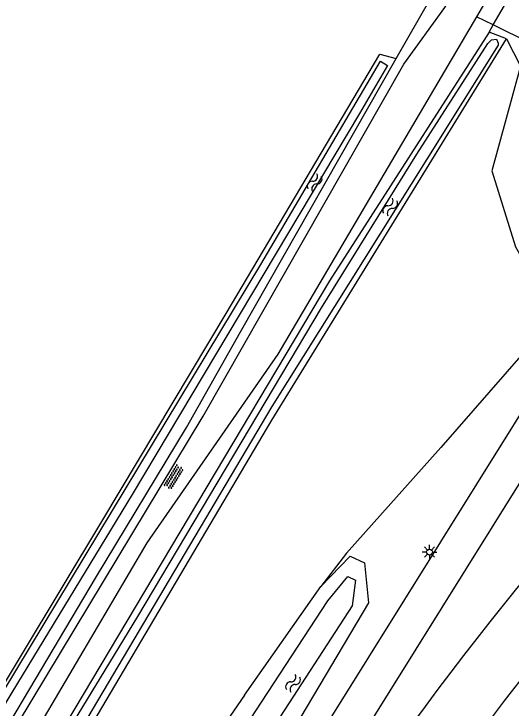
# Model space of a CAD drawing. Extents: x 128999 to 131010, y 395498 to 399007.
# Drawn here: x 129460.2 to 129503, y 398234.8 to 398294.6 of the extents above; entities that cross this region are included whole.
import ezdxf

# ---------------------------------------------------------------- set-up
doc = ezdxf.new("R2010")
doc.units = 0
for name, color, linetype in [('gg-knt-onverhard', 7, 'Continuous'), ('gg-knt-verharding', 7, 'Continuous'), ('gg-kntw-bovenkant insteek waterloop', 7, 'Continuous'), ('gg-kntw-waterlijn', 7, 'Continuous'), ('gt-grn-groengrens', 7, 'Continuous'), ('gt-symb-lichtmast', 7, 'Continuous'), ('gt-symb-overige verharding', 7, 'Continuous'), ('gt-symb-watersymbool', 7, 'Continuous')]:
    doc.layers.add(name, color=color, linetype=linetype)

# ---------------------------------------------------------------- blocks, each defined once
blk = doc.blocks.new('gt0-LMAST')
at = {"layer": 'gt-symb-lichtmast'}
for p, q in [((-0.005, 0.246), (-0.005, 0.621)), ((-0.182, 0.173), (-0.447, 0.438)), ((0.172, 0.173), (0.437, 0.438)), ((-0.255, -0.004), (-0.63, -0.004)), ((-0.182, -0.181), (-0.447, -0.446)), ((-0.005, -0.254), (-0.005, -0.629)), ((0.437, -0.446), (0.172, -0.181)), ((0.245, -0.004), (0.62, -0.004))]:
    blk.add_line(p, q, dxfattribs=at)
blk.add_circle((-0.005, -0.004), 0.25, dxfattribs=at)
blk = doc.blocks.new('gt0-WA')
at = {"layer": 'gt-symb-watersymbool'}
for centre, start, end in [((-0.323, 0.022), 28.07249, 151.92751), ((0.427, 0.422), 208.07248, 331.92751), ((-0.323, -0.428), 28.07249, 151.92751), ((0.427, -0.028), 208.07248, 331.92751)]:
    blk.add_arc(centre, 0.425, start, end, dxfattribs=at)
blk = doc.blocks.new('gt0-OVH')
at = {"layer": 'gt-symb-overige verharding'}
for points in [[(-0.972, 0.298), (-0.967, 0.308), (-0.965, 0.319), (-0.966, 0.33), (-0.971, 0.34), (-0.978, 0.348), (-0.988, 0.353), (-0.999, 0.355), (-1.01, 0.354), (-1.02, 0.349), (-1.028, 0.342), (-1.033, 0.332), (-1.035, 0.321), (-1.034, 0.31), (-1.029, 0.3), (-1.022, 0.292), (-1.012, 0.287), (-1.001, 0.285), (-0.99, 0.286), (-0.98, 0.291)], [(-0.872, 0.106), (-0.867, 0.116), (-0.865, 0.126), (-0.866, 0.137), (-0.871, 0.147), (-0.878, 0.156), (-0.888, 0.161), (-0.899, 0.163), (-0.91, 0.162), (-0.92, 0.157), (-0.928, 0.15), (-0.933, 0.14), (-0.935, 0.129), (-0.934, 0.118), (-0.929, 0.108), (-0.922, 0.1), (-0.912, 0.095), (-0.901, 0.092), (-0.89, 0.094), (-0.88, 0.098)], [(-0.772, 0.298), (-0.767, 0.308), (-0.765, 0.319), (-0.766, 0.33), (-0.771, 0.34), (-0.778, 0.348), (-0.788, 0.353), (-0.799, 0.355), (-0.81, 0.354), (-0.82, 0.349), (-0.828, 0.342), (-0.833, 0.332), (-0.835, 0.321), (-0.834, 0.31), (-0.829, 0.3), (-0.822, 0.292), (-0.812, 0.287), (-0.801, 0.285), (-0.79, 0.286), (-0.78, 0.291)], [(-0.672, 0.106), (-0.667, 0.116), (-0.665, 0.126), (-0.666, 0.137), (-0.671, 0.147), (-0.678, 0.156), (-0.688, 0.161), (-0.699, 0.163), (-0.71, 0.162), (-0.72, 0.157), (-0.728, 0.15), (-0.733, 0.14), (-0.735, 0.129), (-0.734, 0.118), (-0.729, 0.108), (-0.722, 0.1), (-0.712, 0.095), (-0.701, 0.092), (-0.69, 0.094), (-0.68, 0.098)], [(-0.572, 0.298), (-0.567, 0.308), (-0.565, 0.319), (-0.566, 0.33), (-0.571, 0.34), (-0.578, 0.348), (-0.588, 0.353), (-0.599, 0.355), (-0.61, 0.354), (-0.62, 0.349), (-0.628, 0.342), (-0.633, 0.332), (-0.635, 0.321), (-0.634, 0.31), (-0.629, 0.3), (-0.622, 0.292), (-0.612, 0.287), (-0.601, 0.285), (-0.59, 0.286), (-0.58, 0.291)], [(-0.472, 0.106), (-0.467, 0.116), (-0.465, 0.126), (-0.466, 0.137), (-0.471, 0.147), (-0.478, 0.156), (-0.488, 0.161), (-0.499, 0.163), (-0.51, 0.162), (-0.52, 0.157), (-0.528, 0.15), (-0.533, 0.14), (-0.535, 0.129), (-0.534, 0.118), (-0.529, 0.108), (-0.522, 0.1), (-0.512, 0.095), (-0.501, 0.092), (-0.49, 0.094), (-0.48, 0.098)], [(-0.372, 0.298), (-0.367, 0.308), (-0.365, 0.319), (-0.366, 0.33), (-0.371, 0.34), (-0.378, 0.348), (-0.388, 0.353), (-0.399, 0.355), (-0.41, 0.354), (-0.42, 0.349), (-0.428, 0.342), (-0.433, 0.332), (-0.435, 0.321), (-0.434, 0.31), (-0.429, 0.3), (-0.422, 0.292), (-0.412, 0.287), (-0.401, 0.285), (-0.39, 0.286), (-0.38, 0.291)], [(-0.272, 0.106), (-0.267, 0.116), (-0.265, 0.126), (-0.266, 0.137), (-0.271, 0.147), (-0.278, 0.156), (-0.288, 0.161), (-0.299, 0.163), (-0.31, 0.162), (-0.32, 0.157), (-0.328, 0.15), (-0.333, 0.14), (-0.335, 0.129), (-0.334, 0.118), (-0.329, 0.108), (-0.322, 0.1), (-0.312, 0.095), (-0.301, 0.092), (-0.29, 0.094), (-0.28, 0.098)], [(-0.172, 0.298), (-0.167, 0.308), (-0.165, 0.319), (-0.166, 0.33), (-0.171, 0.34), (-0.178, 0.348), (-0.188, 0.353), (-0.199, 0.355), (-0.21, 0.354), (-0.22, 0.349), (-0.228, 0.342), (-0.233, 0.332), (-0.235, 0.321), (-0.234, 0.31), (-0.229, 0.3), (-0.222, 0.292), (-0.212, 0.287), (-0.201, 0.285), (-0.19, 0.286), (-0.18, 0.291)], [(-0.072, 0.106), (-0.067, 0.116), (-0.065, 0.126), (-0.066, 0.137), (-0.071, 0.147), (-0.078, 0.156), (-0.088, 0.161), (-0.099, 0.163), (-0.11, 0.162), (-0.12, 0.157), (-0.128, 0.15), (-0.133, 0.14), (-0.135, 0.129), (-0.134, 0.118), (-0.129, 0.108), (-0.122, 0.1), (-0.112, 0.095), (-0.101, 0.092), (-0.09, 0.094), (-0.08, 0.098)], [(0.028, 0.298), (0.033, 0.308), (0.035, 0.319), (0.034, 0.33), (0.029, 0.34), (0.022, 0.348), (0.012, 0.353), (0.001, 0.355), (-0.01, 0.354), (-0.02, 0.349), (-0.028, 0.342), (-0.033, 0.332), (-0.035, 0.321), (-0.034, 0.31), (-0.029, 0.3), (-0.022, 0.292), (-0.012, 0.287), (-0.001, 0.285), (0.01, 0.286), (0.02, 0.291)], [(0.128, 0.106), (0.133, 0.116), (0.135, 0.126), (0.134, 0.137), (0.129, 0.147), (0.122, 0.156), (0.112, 0.161), (0.101, 0.163), (0.09, 0.162), (0.08, 0.157), (0.072, 0.15), (0.067, 0.14), (0.065, 0.129), (0.066, 0.118), (0.071, 0.108), (0.078, 0.1), (0.088, 0.095), (0.099, 0.092), (0.11, 0.094), (0.12, 0.098)], [(0.228, 0.298), (0.233, 0.308), (0.235, 0.319), (0.234, 0.33), (0.229, 0.34), (0.222, 0.348), (0.212, 0.353), (0.201, 0.355), (0.19, 0.354), (0.18, 0.349), (0.172, 0.342), (0.167, 0.332), (0.165, 0.321), (0.166, 0.31), (0.171, 0.3), (0.178, 0.292), (0.188, 0.287), (0.199, 0.285), (0.21, 0.286), (0.22, 0.291)], [(0.328, 0.106), (0.333, 0.116), (0.335, 0.126), (0.334, 0.137), (0.329, 0.147), (0.322, 0.156), (0.312, 0.161), (0.301, 0.163), (0.29, 0.162), (0.28, 0.157), (0.272, 0.15), (0.267, 0.14), (0.265, 0.129), (0.266, 0.118), (0.271, 0.108), (0.278, 0.1), (0.288, 0.095), (0.299, 0.092), (0.31, 0.094), (0.32, 0.098)], [(0.428, 0.298), (0.433, 0.308), (0.435, 0.319), (0.434, 0.33), (0.429, 0.34), (0.422, 0.348), (0.412, 0.353), (0.401, 0.355), (0.39, 0.354), (0.38, 0.349), (0.372, 0.342), (0.367, 0.332), (0.365, 0.321), (0.366, 0.31), (0.371, 0.3), (0.378, 0.292), (0.388, 0.287), (0.399, 0.285), (0.41, 0.286), (0.42, 0.291)], [(0.528, 0.106), (0.533, 0.116), (0.535, 0.126), (0.534, 0.137), (0.529, 0.147), (0.522, 0.156), (0.512, 0.161), (0.501, 0.163), (0.49, 0.162), (0.48, 0.157), (0.472, 0.15), (0.467, 0.14), (0.465, 0.129), (0.466, 0.118), (0.471, 0.108), (0.478, 0.1), (0.488, 0.095), (0.499, 0.092), (0.51, 0.094), (0.52, 0.098)], [(0.628, 0.298), (0.633, 0.308), (0.635, 0.319), (0.634, 0.33), (0.629, 0.34), (0.622, 0.348), (0.612, 0.353), (0.601, 0.355), (0.59, 0.354), (0.58, 0.349), (0.572, 0.342), (0.567, 0.332), (0.565, 0.321), (0.566, 0.31), (0.571, 0.3), (0.578, 0.292), (0.588, 0.287), (0.599, 0.285), (0.61, 0.286), (0.62, 0.291)], [(0.728, 0.106), (0.733, 0.116), (0.735, 0.126), (0.734, 0.137), (0.729, 0.147), (0.722, 0.156), (0.712, 0.161), (0.701, 0.163), (0.69, 0.162), (0.68, 0.157), (0.672, 0.15), (0.667, 0.14), (0.665, 0.129), (0.666, 0.118), (0.671, 0.108), (0.678, 0.1), (0.688, 0.095), (0.699, 0.092), (0.71, 0.094), (0.72, 0.098)], [(0.828, 0.298), (0.833, 0.308), (0.835, 0.319), (0.834, 0.33), (0.829, 0.34), (0.822, 0.348), (0.812, 0.353), (0.801, 0.355), (0.79, 0.354), (0.78, 0.349), (0.772, 0.342), (0.767, 0.332), (0.765, 0.321), (0.766, 0.31), (0.771, 0.3), (0.778, 0.292), (0.788, 0.287), (0.799, 0.285), (0.81, 0.286), (0.82, 0.291)], [(0.928, 0.106), (0.933, 0.116), (0.935, 0.126), (0.934, 0.137), (0.929, 0.147), (0.922, 0.156), (0.912, 0.161), (0.901, 0.163), (0.89, 0.162), (0.88, 0.157), (0.872, 0.15), (0.867, 0.14), (0.865, 0.129), (0.866, 0.118), (0.871, 0.108), (0.878, 0.1), (0.888, 0.095), (0.899, 0.092), (0.91, 0.094), (0.92, 0.098)], [(1.028, 0.298), (1.033, 0.308), (1.035, 0.319), (1.034, 0.33), (1.029, 0.34), (1.022, 0.348), (1.012, 0.353), (1.001, 0.355), (0.99, 0.354), (0.98, 0.349), (0.972, 0.342), (0.967, 0.332), (0.965, 0.321), (0.966, 0.31), (0.971, 0.3), (0.978, 0.292), (0.988, 0.287), (0.999, 0.285), (1.01, 0.286), (1.02, 0.291)], [(-0.972, -0.142), (-0.967, -0.132), (-0.965, -0.121), (-0.966, -0.11), (-0.971, -0.1), (-0.978, -0.092), (-0.988, -0.087), (-0.999, -0.085), (-1.01, -0.086), (-1.02, -0.091), (-1.028, -0.098), (-1.033, -0.108), (-1.035, -0.119), (-1.034, -0.13), (-1.029, -0.14), (-1.022, -0.148), (-1.012, -0.153), (-1.001, -0.155), (-0.99, -0.154), (-0.98, -0.149)], [(-0.872, -0.334), (-0.867, -0.324), (-0.865, -0.314), (-0.866, -0.303), (-0.871, -0.293), (-0.878, -0.284), (-0.888, -0.279), (-0.899, -0.277), (-0.91, -0.278), (-0.92, -0.283), (-0.928, -0.29), (-0.933, -0.3), (-0.935, -0.311), (-0.934, -0.322), (-0.929, -0.332), (-0.922, -0.34), (-0.912, -0.345), (-0.901, -0.348), (-0.89, -0.346), (-0.88, -0.342)], [(-0.772, -0.142), (-0.767, -0.132), (-0.765, -0.121), (-0.766, -0.11), (-0.771, -0.1), (-0.778, -0.092), (-0.788, -0.087), (-0.799, -0.085), (-0.81, -0.086), (-0.82, -0.091), (-0.828, -0.098), (-0.833, -0.108), (-0.835, -0.119), (-0.834, -0.13), (-0.829, -0.14), (-0.822, -0.148), (-0.812, -0.153), (-0.801, -0.155), (-0.79, -0.154), (-0.78, -0.149)], [(-0.672, -0.334), (-0.667, -0.324), (-0.665, -0.314), (-0.666, -0.303), (-0.671, -0.293), (-0.678, -0.284), (-0.688, -0.279), (-0.699, -0.277), (-0.71, -0.278), (-0.72, -0.283), (-0.728, -0.29), (-0.733, -0.3), (-0.735, -0.311), (-0.734, -0.322), (-0.729, -0.332), (-0.722, -0.34), (-0.712, -0.345), (-0.701, -0.348), (-0.69, -0.346), (-0.68, -0.342)], [(-0.572, -0.142), (-0.567, -0.132), (-0.565, -0.121), (-0.566, -0.11), (-0.571, -0.1), (-0.578, -0.092), (-0.588, -0.087), (-0.599, -0.085), (-0.61, -0.086), (-0.62, -0.091), (-0.628, -0.098), (-0.633, -0.108), (-0.635, -0.119), (-0.634, -0.13), (-0.629, -0.14), (-0.622, -0.148), (-0.612, -0.153), (-0.601, -0.155), (-0.59, -0.154), (-0.58, -0.149)], [(-0.472, -0.334), (-0.467, -0.324), (-0.465, -0.314), (-0.466, -0.303), (-0.471, -0.293), (-0.478, -0.284), (-0.488, -0.279), (-0.499, -0.277), (-0.51, -0.278), (-0.52, -0.283), (-0.528, -0.29), (-0.533, -0.3), (-0.535, -0.311), (-0.534, -0.322), (-0.529, -0.332), (-0.522, -0.34), (-0.512, -0.345), (-0.501, -0.348), (-0.49, -0.346), (-0.48, -0.342)], [(-0.372, -0.142), (-0.367, -0.132), (-0.365, -0.121), (-0.366, -0.11), (-0.371, -0.1), (-0.378, -0.092), (-0.388, -0.087), (-0.399, -0.085), (-0.41, -0.086), (-0.42, -0.091), (-0.428, -0.098), (-0.433, -0.108), (-0.435, -0.119), (-0.434, -0.13), (-0.429, -0.14), (-0.422, -0.148), (-0.412, -0.153), (-0.401, -0.155), (-0.39, -0.154), (-0.38, -0.149)], [(-0.272, -0.334), (-0.267, -0.324), (-0.265, -0.314), (-0.266, -0.303), (-0.271, -0.293), (-0.278, -0.284), (-0.288, -0.279), (-0.299, -0.277), (-0.31, -0.278), (-0.32, -0.283), (-0.328, -0.29), (-0.333, -0.3), (-0.335, -0.311), (-0.334, -0.322), (-0.329, -0.332), (-0.322, -0.34), (-0.312, -0.345), (-0.301, -0.348), (-0.29, -0.346), (-0.28, -0.342)], [(-0.172, -0.142), (-0.167, -0.132), (-0.165, -0.121), (-0.166, -0.11), (-0.171, -0.1), (-0.178, -0.092), (-0.188, -0.087), (-0.199, -0.085), (-0.21, -0.086), (-0.22, -0.091), (-0.228, -0.098), (-0.233, -0.108), (-0.235, -0.119), (-0.234, -0.13), (-0.229, -0.14), (-0.222, -0.148), (-0.212, -0.153), (-0.201, -0.155), (-0.19, -0.154), (-0.18, -0.149)], [(-0.072, -0.334), (-0.067, -0.324), (-0.065, -0.314), (-0.066, -0.303), (-0.071, -0.293), (-0.078, -0.284), (-0.088, -0.279), (-0.099, -0.277), (-0.11, -0.278), (-0.12, -0.283), (-0.128, -0.29), (-0.133, -0.3), (-0.135, -0.311), (-0.134, -0.322), (-0.129, -0.332), (-0.122, -0.34), (-0.112, -0.345), (-0.101, -0.348), (-0.09, -0.346), (-0.08, -0.342)], [(0.028, -0.142), (0.033, -0.132), (0.035, -0.121), (0.034, -0.11), (0.029, -0.1), (0.022, -0.092), (0.012, -0.087), (0.001, -0.085), (-0.01, -0.086), (-0.02, -0.091), (-0.028, -0.098), (-0.033, -0.108), (-0.035, -0.119), (-0.034, -0.13), (-0.029, -0.14), (-0.022, -0.148), (-0.012, -0.153), (-0.001, -0.155), (0.01, -0.154), (0.02, -0.149)], [(0.128, -0.334), (0.133, -0.324), (0.135, -0.314), (0.134, -0.303), (0.129, -0.293), (0.122, -0.284), (0.112, -0.279), (0.101, -0.277), (0.09, -0.278), (0.08, -0.283), (0.072, -0.29), (0.067, -0.3), (0.065, -0.311), (0.066, -0.322), (0.071, -0.332), (0.078, -0.34), (0.088, -0.345), (0.099, -0.348), (0.11, -0.346), (0.12, -0.342)], [(0.228, -0.142), (0.233, -0.132), (0.235, -0.121), (0.234, -0.11), (0.229, -0.1), (0.222, -0.092), (0.212, -0.087), (0.201, -0.085), (0.19, -0.086), (0.18, -0.091), (0.172, -0.098), (0.167, -0.108), (0.165, -0.119), (0.166, -0.13), (0.171, -0.14), (0.178, -0.148), (0.188, -0.153), (0.199, -0.155), (0.21, -0.154), (0.22, -0.149)], [(0.328, -0.334), (0.333, -0.324), (0.335, -0.314), (0.334, -0.303), (0.329, -0.293), (0.322, -0.284), (0.312, -0.279), (0.301, -0.277), (0.29, -0.278), (0.28, -0.283), (0.272, -0.29), (0.267, -0.3), (0.265, -0.311), (0.266, -0.322), (0.271, -0.332), (0.278, -0.34), (0.288, -0.345), (0.299, -0.348), (0.31, -0.346), (0.32, -0.342)], [(0.428, -0.142), (0.433, -0.132), (0.435, -0.121), (0.434, -0.11), (0.429, -0.1), (0.422, -0.092), (0.412, -0.087), (0.401, -0.085), (0.39, -0.086), (0.38, -0.091), (0.372, -0.098), (0.367, -0.108), (0.365, -0.119), (0.366, -0.13), (0.371, -0.14), (0.378, -0.148), (0.388, -0.153), (0.399, -0.155), (0.41, -0.154), (0.42, -0.149)], [(0.528, -0.334), (0.533, -0.324), (0.535, -0.314), (0.534, -0.303), (0.529, -0.293), (0.522, -0.284), (0.512, -0.279), (0.501, -0.277), (0.49, -0.278), (0.48, -0.283), (0.472, -0.29), (0.467, -0.3), (0.465, -0.311), (0.466, -0.322), (0.471, -0.332), (0.478, -0.34), (0.488, -0.345), (0.499, -0.348), (0.51, -0.346), (0.52, -0.342)], [(0.628, -0.142), (0.633, -0.132), (0.635, -0.121), (0.634, -0.11), (0.629, -0.1), (0.622, -0.092), (0.612, -0.087), (0.601, -0.085), (0.59, -0.086), (0.58, -0.091), (0.572, -0.098), (0.567, -0.108), (0.565, -0.119), (0.566, -0.13), (0.571, -0.14), (0.578, -0.148), (0.588, -0.153), (0.599, -0.155), (0.61, -0.154), (0.62, -0.149)], [(0.728, -0.334), (0.733, -0.324), (0.735, -0.314), (0.734, -0.303), (0.729, -0.293), (0.722, -0.284), (0.712, -0.279), (0.701, -0.277), (0.69, -0.278), (0.68, -0.283), (0.672, -0.29), (0.667, -0.3), (0.665, -0.311), (0.666, -0.322), (0.671, -0.332), (0.678, -0.34), (0.688, -0.345), (0.699, -0.348), (0.71, -0.346), (0.72, -0.342)], [(0.828, -0.142), (0.833, -0.132), (0.835, -0.121), (0.834, -0.11), (0.829, -0.1), (0.822, -0.092), (0.812, -0.087), (0.801, -0.085), (0.79, -0.086), (0.78, -0.091), (0.772, -0.098), (0.767, -0.108), (0.765, -0.119), (0.766, -0.13), (0.771, -0.14), (0.778, -0.148), (0.788, -0.153), (0.799, -0.155), (0.81, -0.154), (0.82, -0.149)], [(0.928, -0.334), (0.933, -0.324), (0.935, -0.314), (0.934, -0.303), (0.929, -0.293), (0.922, -0.284), (0.912, -0.279), (0.901, -0.277), (0.89, -0.278), (0.88, -0.283), (0.872, -0.29), (0.867, -0.3), (0.865, -0.311), (0.866, -0.322), (0.871, -0.332), (0.878, -0.34), (0.888, -0.345), (0.899, -0.348), (0.91, -0.346), (0.92, -0.342)], [(1.028, -0.142), (1.033, -0.132), (1.035, -0.121), (1.034, -0.11), (1.029, -0.1), (1.022, -0.092), (1.012, -0.087), (1.001, -0.085), (0.99, -0.086), (0.98, -0.091), (0.972, -0.098), (0.967, -0.108), (0.965, -0.119), (0.966, -0.13), (0.971, -0.14), (0.978, -0.148), (0.988, -0.153), (0.999, -0.155), (1.01, -0.154), (1.02, -0.149)]]:
    blk.add_lwpolyline(points, close=True, dxfattribs=at)

msp = doc.modelspace()

# ---------------------------------------------------------------- linework, layer by layer
at = {"layer": 'gg-knt-onverhard'}
for p, q in [((129501.837, 398297.397), (129500.058, 398294.377)), ((129493.137, 398290.763), (129496.269, 398296.251)), ((129500.058, 398294.377), (129482.93, 398265.3)), ((129479.7, 398267.21), (129493.137, 398290.763))]:
    msp.add_line(p, q, dxfattribs=at)
for points in [[(129419.456, 398167.243), (129428.457, 398181.585), (129437.612, 398196.847), (129448.011, 398213.877), (129454.188, 398224.165), (129467.181, 398245.984), (129475.052, 398258.968), (129479.7, 398267.21)], [(129482.93, 398265.3), (129471.625, 398249.032), (129462.49, 398233.522), (129449.658, 398211.342), (129446.081, 398205.327), (129441.375, 398197.655), (129433.212, 398184.901), (129430.566, 398180.658), (129429.027, 398178.086), (129427.18, 398174.846), (129422.42, 398166.066), (129420.402, 398162.609), (129419.33, 398160.913), (129417.427, 398158.156), (129413.783, 398153.294), (129412.086, 398150.809), (129411.079, 398149.094), (129410.211, 398147.314), (129409.763, 398146.185), (129409.452, 398145.238), (129409.201, 398144.269), (129409.001, 398143.121), (129408.944, 398142.115)]]:
    msp.add_lwpolyline(points, dxfattribs=at)
at = {"layer": 'gg-knt-verharding'}
for points in [[(129523.284, 398293.584), (129523.082, 398292.58), (129522.661, 398291.609), (129521.82, 398289.373), (129518.813, 398284.139), (129487.631, 398234.223), (129479.693, 398220.587), (129472.329, 398207.008), (129464.99, 398192.632), (129459.705, 398180.962), (129458.396, 398177.902)], [(129526.329, 398289.89), (129523.566, 398286.2), (129521.445, 398282.512), (129490.334, 398232.707), (129482.417, 398219.024), (129475.056, 398205.565), (129467.852, 398191.449), (129462.495, 398179.705), (129461.215, 398176.679)]]:
    msp.add_lwpolyline(points, dxfattribs=at)
for centre, radius, start, end in [((129713.167, 398073.99), 270.616, 140.39111, 152.83297), ((129714.645, 398072.898), 267.293, 141.04727, 154.8138)]:
    msp.add_arc(centre, radius, start, end, dxfattribs=at)
at = {"layer": 'gg-kntw-bovenkant insteek waterloop'}
for p, q in [((129502.646, 398292.471), (129501.134, 398293.038)), ((129480.038, 398235.908), (129486.629, 398245.284))]:
    msp.add_line(p, q, dxfattribs=at)
for points in [[(129501.134, 398293.038), (129487.378, 398271.623), (129461.546, 398228.312), (129450.272, 398209.618), (129437.439, 398188.762), (129423.753, 398166.319), (129413.211, 398148.622), (129410.372, 398144.053)], [(129411.753, 398143.133), (129413.493, 398145.782), (129414.406, 398147.268), (129425.179, 398165.508), (129443.682, 398195.606), (129463.638, 398227.86), (129482.409, 398259.617), (129502.646, 398292.471)], [(129332.194, 398173.873), (129332.219, 398175.02), (129332.438, 398176.04), (129350.472, 398167.741), (129366.819, 398160.466), (129401.426, 398145.425), (129402.447, 398145.118), (129403.191, 398145.279), (129404.548, 398146.884), (129426.291, 398182.513), (129432.14, 398192.24), (129445.034, 398213.312), (129453.855, 398227.844), (129467.828, 398251.024), (129478.454, 398268.797), (129491.72, 398291.157), (129493.137, 398290.763)], [(129486.629, 398245.284), (129489.149, 398247.892), (129490.391, 398247.309), (129490.746, 398243.866), (129484.361, 398233.125)], [(129480.038, 398235.908), (129475.357, 398229.109), (129470.782, 398222.238), (129467.04, 398216.36), (129463.42, 398210.405), (129457.351, 398199.638), (129447.47, 398183.104), (129444.399, 398177.743), (129440.563, 398170.598), (129429.77, 398150.212), (129422.673, 398135.581)]]:
    msp.add_lwpolyline(points, dxfattribs=at)
at = {"layer": 'gg-kntw-waterlijn'}
for points in [[(129494.919, 398282.528), (129501.033, 398292.055), (129501.339, 398292.376), (129501.777, 398292.435), (129501.93, 398292.085), (129501.923, 398291.924), (129495.765, 398282.105), (129482.396, 398260.783), (129459.439, 398222.043), (129433.285, 398179.551), (129414.505, 398148.24), (129411.798, 398143.726), (129411.038, 398144.181), (129414.864, 398150.56), (129426.662, 398170.23), (129470.834, 398242.68), (129486.687, 398269.276), (129494.919, 398282.528)], [(129421.807, 398174.339), (129435.163, 398196.437), (129458.02, 398234.253), (129481.449, 398273.016), (129491.774, 398290.538), (129492.385, 398290.178), (129489.951, 398286.046), (129470.354, 398253.206), (129459.967, 398236.131), (129447.392, 398215.075), (129433.423, 398191.491), (129421.805, 398172.537)], [(129424.079, 398135.929), (129433.673, 398155.13), (129450.005, 398184.736), (129464.521, 398209.381), (129487.216, 398244.039), (129488.967, 398246.14), (129489.608, 398245.819), (129489.328, 398243.623), (129477.651, 398225.669), (129469.987, 398213.886), (129452.748, 398184.953), (129437.948, 398159.008), (129430.411, 398145.278), (129425.317, 398134.916), (129424.079, 398135.929)]]:
    msp.add_lwpolyline(points, dxfattribs=at)
at = {"layer": 'gt-grn-groengrens'}
for p, q in [((129501.498, 398293.665), (129506.348, 398302.012)), ((129501.498, 398293.665), (129500.058, 398294.377)), ((129501.134, 398293.038), (129501.498, 398293.665))]:
    msp.add_line(p, q, dxfattribs=at)
for points in [[(129404.943, 398142.606), (129405.937, 398143.713), (129422.391, 398170.467), (129435.924, 398192.764), (129476.489, 398259.965), (129493.775, 398290.283), (129497.334, 398295.16), (129499.389, 398298.698)], [(129506.824, 398268.543), (129517.448, 398285.777), (129501.498, 398293.665)], [(129502.646, 398292.471), (129503.85, 398290.122), (129501.375, 398281.092), (129503.413, 398274.538), (129506.824, 398268.543)], [(129506.824, 398268.543), (129496.971, 398257.265), (129488.827, 398248.154), (129486.629, 398245.284)]]:
    msp.add_lwpolyline(points, dxfattribs=at)

# ---------------------------------------------------------------- block references
at = {"layer": 'gt-symb-lichtmast'}
msp.add_blockref('gt0-LMAST', (129496.002, 398248.243), dxfattribs=at)
at = {"layer": 'gt-symb-overige verharding', "rotation": 58.12218352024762}
msp.add_blockref('gt0-OVH', (129473.947, 398254.704), dxfattribs=at)
at = {"layer": 'gt-symb-watersymbool'}
for p, rotation in [((129486.061, 398280.034), 59.331073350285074), ((129492.576, 398277.926), 59.331073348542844), ((129484.2, 398236.9), 59.331073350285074)]:
    msp.add_blockref('gt0-WA', p, dxfattribs=dict(at, rotation=rotation))

doc.saveas('drawing.dxf')
